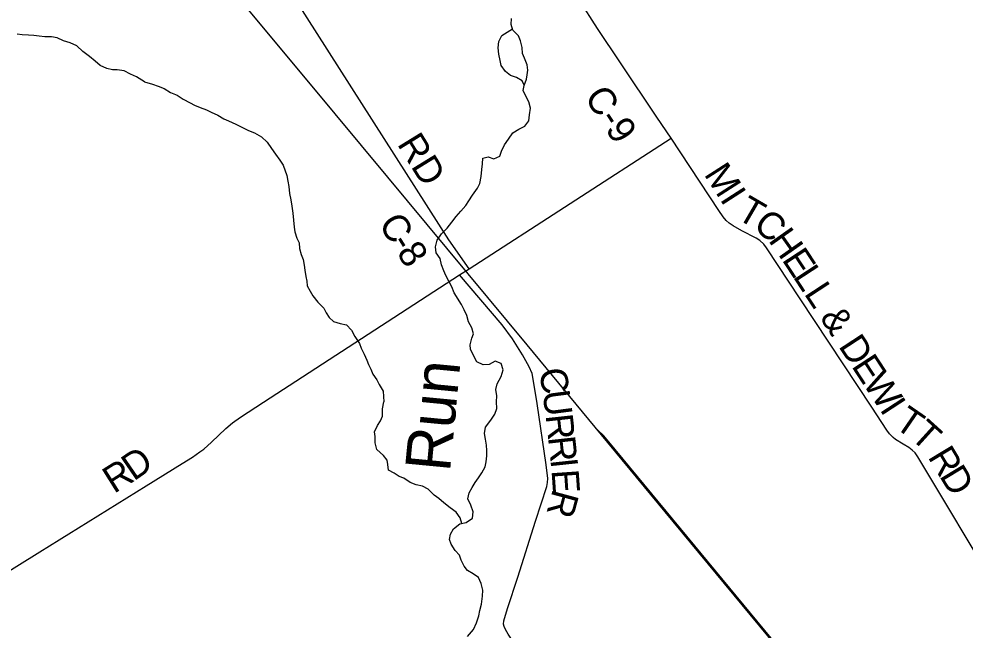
# Model space of a CAD drawing. Extents: x 114604 to 551442, y 316898 to 567001.
# Drawn here: x 134680 to 145158, y 443750 to 450517 of the extents above; entities that cross this region are included whole.
import ezdxf

# ---------------------------------------------------------------- set-up
doc = ezdxf.new("R2010")
doc.units = 0
for name, color, linetype in [('GE_P_Alignment_1000_Bearings', 7, 'Continuous'), ('GE_P_Alignment_1000_Cardinal_Points', 7, 'Continuous'), ('GE_P_Alignment_500_Bearings', 7, 'Continuous'), ('PM_P_Cells', 7, 'Continuous'), ('PM_P_CL_Double_Solid', 7, 'Continuous'), ('PM_P_Crosswalk', 7, 'Continuous'), ('PM_P_Stop_Line', 7, 'Continuous')]:
    doc.layers.add(name, color=color, linetype=linetype)

msp = doc.modelspace()

# ---------------------------------------------------------------- linework, layer by layer
at = {"layer": 'GE_P_Alignment_1000_Bearings'}
for points in [[(145998, 440038), (144484, 441862), (141837, 445060), (141203, 445828), (140307, 446907), (138764, 448766), (138183, 449466), (136987, 450906), (136046, 452039), (135244, 453008), (134166, 454316), (133384, 455251), (132101, 456798), (131484, 457539), (130386, 458864), (129755, 459626), (128906, 460649)], [(146007, 440046), (144493, 441870), (141847, 445068), (141213, 445836), (141158, 445902), (141088, 445966)]]:
    msp.add_lwpolyline(points, dxfattribs=at)
at = {"layer": 'GE_P_Alignment_1000_Cardinal_Points'}
for points in [[(146091, 443242), (145524, 444186), (144634, 445668), (144605, 445714), (144574, 445744), (144535, 445772), (144471, 445810), (144389, 445862), (144361, 445884), (144322, 445923), (144291, 445965), (144125, 446218), (143331, 447419), (142960, 447984), (142931, 448022), (142886, 448063), (142843, 448090), (142687, 448170), (142589, 448225), (142546, 448256), (142514, 448285), (142481, 448325), (142431, 448397), (141902, 449196)], [(141941, 440923), (141340, 441836), (140531, 443055), (140166, 443604), (140100, 443705), (140068, 443757), (140053, 443789), (140047, 443817), (140050, 443854), (140090, 443988), (140204, 444338), (140401, 444956), (140525, 445340), (140534, 445384), (140537, 445428), (140520, 445579), (140418, 446259), (140380, 446508), (140364, 446590), (140331, 446666), (140257, 446796), (140148, 446975), (140033, 447129), (139559, 447682)]]:
    msp.add_lwpolyline(points, dxfattribs=at)
at = {"layer": 'GE_P_Alignment_500_Bearings'}
for points in [[(141902, 449196), (141746, 449428), (141342, 450031), (141089, 450411), (140886, 450733), (140854, 450791), (140832, 450838), (140820, 450885), (140819, 450926), (140826, 450962), (140846, 450998), (140894, 451044), (141104, 451178), (141825, 451637), (141918, 451696), (142057, 451782), (142111, 451813), (142494, 451989), (142550, 452014), (142635, 452044), (142710, 452061), (142808, 452078), (145686, 452514)], [(139666, 447749), (139442, 448072), (138972, 448806), (137735, 450748), (137170, 451640), (136941, 451999)], [(133634, 443822), (134912, 444616), (136089, 445346), (136488, 445593), (136604, 445666), (136683, 445722), (136727, 445754), (136811, 445830), (136973, 445982), (137045, 446044), (137135, 446108), (137388, 446272), (139559, 447682), (139666, 447749), (141902, 449196)]]:
    msp.add_lwpolyline(points, dxfattribs=at)
at = {"layer": 'PM_P_Cells'}
for points in [[(139970, 446277), (139974, 446344), (139961, 446413), (139975, 446477), (140021, 446559), (140042, 446630), (140022, 446700), (139956, 446729), (139888, 446691), (139822, 446687), (139753, 446720), (139713, 446792), (139681, 446860), (139678, 446910), (139694, 446981), (139714, 447031), (139695, 447097), (139659, 447165), (139640, 447233), (139610, 447297), (139580, 447355), (139499, 447483), (139474, 447551), (139442, 447615), (139408, 447677), (139385, 447729), (139361, 447795), (139345, 447865), (139302, 447927), (139294, 447995), (139313, 448069), (139361, 448138), (139423, 448202), (139475, 448265), (139524, 448331), (139574, 448387), (139630, 448452), (139664, 448504), (139705, 448567), (139757, 448643), (139783, 448695), (139801, 448772), (139808, 448850), (139814, 448914), (139816, 448974), (139876, 448991), (139940, 448967), (140006, 448997), (140025, 449054), (140057, 449122), (140101, 449186), (140151, 449257), (140215, 449297), (140283, 449328), (140328, 449388), (140334, 449456), (140344, 449528), (140327, 449600), (140291, 449670), (140266, 449724), (140274, 449779), (140302, 449849), (140310, 449899), (140315, 449949), (140307, 450009), (140280, 450083), (140258, 450135), (140254, 450202), (140235, 450274), (140213, 450328), (140151, 450392), (140132, 450454), (140136, 450522)], [(140276, 449783), (140254, 449831), (140189, 449870), (140125, 449892), (140067, 449936), (140020, 450002), (140010, 450056), (139996, 450128), (139987, 450196), (139995, 450268), (140027, 450335), (140146, 450407)], [(136072, 449820), (135982, 449877), (135914, 449907), (135844, 449941), (135768, 449955), (135716, 449953), (135652, 449967), (135580, 450001), (135524, 450048), (135462, 450100), (135388, 450156), (135320, 450218), (135248, 450254), (135174, 450276), (135105, 450306), (135039, 450317), (134965, 450317), (134903, 450325), (134844, 450333), (134786, 450337), (134716, 450341), (134662, 450347)], [(136072, 449820), (136160, 449796), (136222, 449771), (136289, 449745), (136359, 449703), (136431, 449674), (136500, 449630), (136576, 449588), (136626, 449562), (136686, 449537), (136759, 449509), (136809, 449485), (136881, 449450), (136948, 449412), (137000, 449388), (137082, 449352), (137150, 449319), (137221, 449281), (137289, 449255), (137365, 449210), (137428, 449154), (137478, 449084), (137521, 449020), (137571, 448954), (137608, 448898), (137646, 448784), (137659, 448722), (137669, 448660), (137677, 448584), (137692, 448514), (137702, 448445), (137713, 448367), (137721, 448287), (137728, 448213), (137734, 448159), (137758, 448089), (137783, 448039), (137789, 447975), (137805, 447907), (137826, 447855), (137840, 447789), (137846, 447734), (137857, 447664), (137867, 447612), (137873, 447560), (137906, 447502), (137934, 447452), (137992, 447382), (138055, 447313), (138083, 447261), (138114, 447211), (138164, 447167), (138236, 447145), (138306, 447131), (138363, 447070), (138401, 447000), (138450, 446924), (138470, 446870), (138505, 446806), (138533, 446740), (138551, 446690), (138578, 446640), (138600, 446584), (138644, 446520), (138671, 446470), (138715, 446396), (138723, 446279)], [(139585, 444932), (139567, 444994), (139521, 445056), (139454, 445102), (139384, 445159), (139331, 445207), (139279, 445244), (139214, 445310), (139148, 445343), (139080, 445357), (139013, 445386), (138941, 445432), (138891, 445452), (138836, 445487), (138772, 445521), (138765, 445583), (138757, 445633), (138716, 445683), (138644, 445750), (138625, 445822), (138625, 445894), (138616, 445947), (138650, 446015), (138683, 446067), (138705, 446120), (138705, 446200), (138723, 446279)], [(139848, 445863), (139837, 445928), (139847, 445998), (139908, 446073), (139949, 446141), (139971, 446204), (139970, 446277)], [(139649, 443681), (139714, 443758), (139749, 443830), (139773, 443909), (139784, 443967), (139802, 444039), (139815, 444124), (139818, 444192), (139798, 444266), (139769, 444332), (139711, 444374), (139648, 444409), (139612, 444459), (139577, 444525), (139559, 444581), (139512, 444631), (139468, 444702), (139449, 444752), (139461, 444813), (139494, 444873), (139564, 444928), (139634, 444943), (139703, 444989), (139711, 445058), (139684, 445132), (139653, 445204), (139665, 445270), (139698, 445330), (139732, 445385), (139771, 445437), (139805, 445490), (139842, 445558), (139856, 445613), (139863, 445679), (139863, 445739), (139858, 445797), (139848, 445863)]]:
    msp.add_lwpolyline(points, dxfattribs=at)

# ---------------------------------------------------------------- texts
at = {"layer": 'PM_P_CL_Double_Solid'}
for s, rotation, p in [('C-9', 303.3399, (140935, 449652)), ('RD', 301.6282, (138863, 449133)), ('C', 301.5754, (138657, 448251)), ('-', 301.8633, (138787, 448039)), ('8', 303.3195, (138856, 447928)), ('D', 34.5195, (135951, 445394)), ('R', 32.222, (135732, 445256))]:
    msp.add_text(s, height=300, rotation=rotation, dxfattribs=at).set_placement(p)
at = {"layer": 'PM_P_Crosswalk'}
for s, rotation, p in [('M', 302.6541, (142261, 448798)), ('I', 302.7762, (142437, 448523)), ('T', 329.8159, (142615, 448314)), ('C', 320.0919, (142798, 448209)), ('H', 305.196, (142973, 448066)), ('E', 303.2293, (143124, 447852)), ('L', 303.1853, (143246, 447665)), ('L', 303.1794, (143369, 447477)), ('&', 303.1831, (143543, 447212)), ('D', 303.1844, (143750, 446895)), ('E', 303.1839, (143894, 446674)), ('C', 278.5848, (140441, 446632)), ('W', 303.1802, (144017, 446486)), ('U', 277.3753, (140478, 446390)), ('I', 303.108, (144207, 446195)), ('T', 325.4445, (144363, 446001)), ('R', 276.2803, (140512, 446129)), ('T', 317.7549, (144540, 445881)), ('R', 276.1506, (140539, 445885)), ('R', 301.1486, (144740, 445669)), ('I', 276.0725, (140565, 445640)), ('D', 301.0613, (144868, 445458)), ('E', 273.9452, (140578, 445520)), ('R', 254.9203, (140596, 445322))]:
    msp.add_text(s, height=300, rotation=rotation, dxfattribs=at).set_placement(p)
at = {"layer": 'PM_P_Stop_Line'}
msp.add_text('Run', height=500, rotation=84.5268, dxfattribs=at).set_placement((139453, 445492))

doc.saveas('drawing.dxf')
